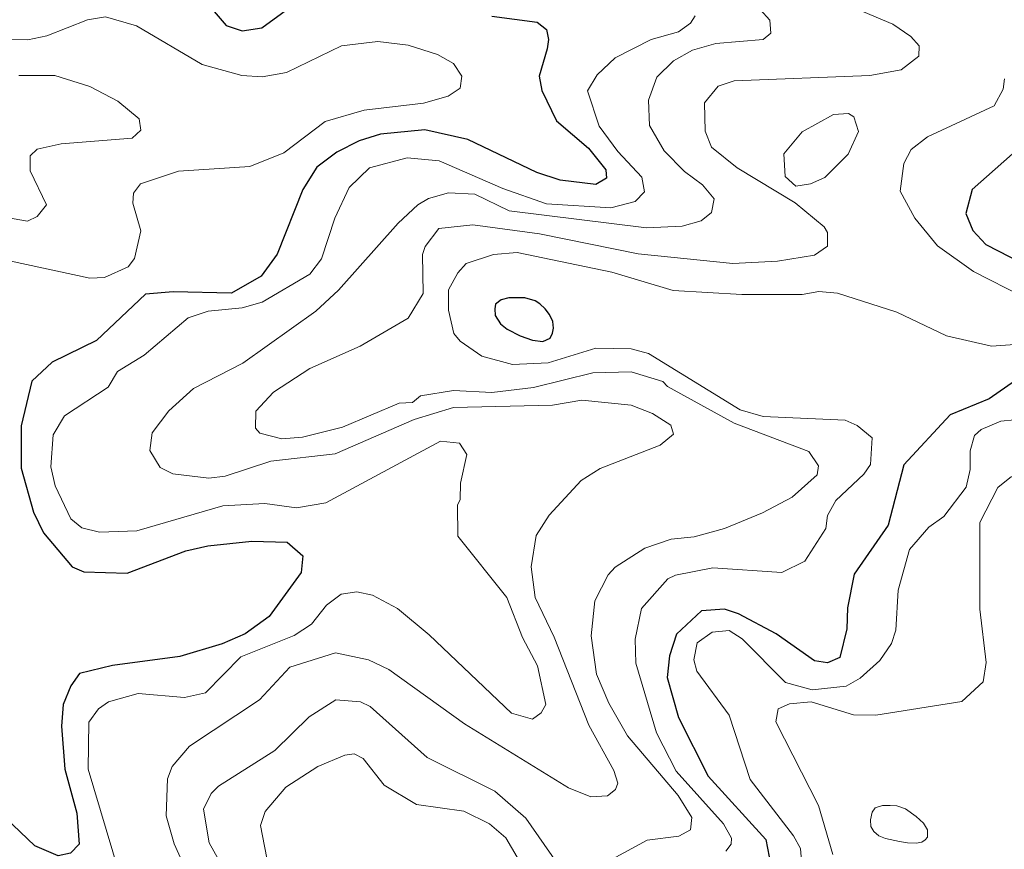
# Model space of a CAD drawing. Extents: x 673.6 to 698.9, y 7012 to 7040.1.
# Drawn here: x 687.062 to 688.151, y 7017.556 to 7018.474 of the extents above; entities that cross this region are included whole.
import ezdxf

# ---------------------------------------------------------------- set-up
doc = ezdxf.new("R2010")
doc.units = 0
doc.header["$LTSCALE"] = 0.032
doc.layers.add('1', color=7, linetype='Continuous', lineweight=25)
doc.layers.add('2', color=7, linetype='Continuous', lineweight=13)

msp = doc.modelspace()

# ---------------------------------------------------------------- linework, layer by layer
at = {"layer": '1'}
for points in [[(687.264, 7018.4989), (687.2906, 7018.4675), (687.3082, 7018.4617), (687.3302, 7018.4649), (687.3993, 7018.5159)], [(687.5844, 7018.4776), (687.6347, 7018.4712), (687.6448, 7018.4631), (687.6471, 7018.452), (687.6456, 7018.4416), (687.6368, 7018.4113), (687.6396, 7018.3957), (687.6558, 7018.362), (687.6915, 7018.3318), (687.7106, 7018.3077), (687.7111, 7018.2986), (687.6996, 7018.2914), (687.6602, 7018.2962), (687.6343, 7018.3048), (687.5579, 7018.3414), (687.5102, 7018.3521), (687.4613, 7018.3473), (687.4379, 7018.3398), (687.4129, 7018.3272), (687.3908, 7018.3107), (687.3753, 7018.286), (687.3469, 7018.2145), (687.3294, 7018.1903), (687.2967, 7018.1712), (687.2321, 7018.1729), (687.2013, 7018.1704), (687.1473, 7018.119), (687.0981, 7018.0951), (687.0759, 7018.0739), (687.064, 7018.0247), (687.0639, 7017.9778), (687.0776, 7017.929), (687.0888, 7017.9064), (687.1203, 7017.8688), (687.1334, 7017.8632), (687.1812, 7017.8616), (687.246, 7017.8863), (687.2703, 7017.8919), (687.3189, 7017.8969), (687.3581, 7017.8959), (687.3753, 7017.8808), (687.3737, 7017.8625), (687.3381, 7017.8136), (687.3117, 7017.7944), (687.2864, 7017.7833)], [(688.176, 7018.3394), (688.1157, 7018.2862), (688.1088, 7018.2593), (688.1165, 7018.2407), (688.1306, 7018.2251), (688.2476, 7018.1651)], [(688.2424, 7018.1298), (688.1343, 7018.0545), (688.0913, 7018.0367), (688.0401, 7017.9815), (688.0228, 7017.9146), (687.9853, 7017.8607), (687.9778, 7017.8233), (687.9769, 7017.7999), (687.9692, 7017.7685), (687.9556, 7017.7623), (687.9412, 7017.7646), (687.8989, 7017.7946), (687.8572, 7017.8168), (687.8417, 7017.822), (687.8164, 7017.8201), (687.7888, 7017.7941), (687.7809, 7017.7701), (687.7782, 7017.7461), (687.7908, 7017.702), (687.8236, 7017.637), (687.8874, 7017.567), (687.8931, 7017.5384), (687.8847, 7017.53), (687.8048, 7017.4944)], [(687.2864, 7017.7833), (687.2394, 7017.7696), (687.1651, 7017.7596), (687.1285, 7017.7507), (687.1189, 7017.7371), (687.1102, 7017.7165)], [(687.1102, 7017.7165), (687.1084, 7017.6924), (687.1124, 7017.6448), (687.1256, 7017.5961), (687.128, 7017.5619), (687.1184, 7017.552), (687.1048, 7017.5491), (687.0789, 7017.56), (687.0303, 7017.606)]]:
    msp.add_lwpolyline(points, dxfattribs=at)
msp.add_lwpolyline([(687.6033, 7018.1662), (687.5947, 7018.164), (687.5886, 7018.1593), (687.5879, 7018.1539), (687.5881, 7018.1468), (687.5942, 7018.1375), (687.6013, 7018.1314), (687.6158, 7018.1243), (687.6295, 7018.1194), (687.6407, 7018.118), (687.6491, 7018.1216), (687.6517, 7018.127), (687.6527, 7018.1326), (687.652, 7018.14), (687.6483, 7018.1476), (687.6434, 7018.1539), (687.6375, 7018.1596), (687.6324, 7018.163), (687.6211, 7018.1662), (687.6111, 7018.1662)], close=True, dxfattribs=at)
at = {"layer": '2'}
for points in [[(687.8811, 7018.485), (687.8919, 7018.4733), (687.8929, 7018.4589), (687.8845, 7018.4518), (687.832, 7018.4474), (687.8062, 7018.4401), (687.7853, 7018.4283), (687.7671, 7018.4101), (687.7576, 7018.385), (687.7588, 7018.3568), (687.7751, 7018.3289), (687.7974, 7018.3059), (687.8175, 7018.2913), (687.8305, 7018.2756), (687.8275, 7018.2605), (687.8161, 7018.2512), (687.7948, 7018.2454), (687.7556, 7018.2437), (687.6038, 7018.2623), (687.5655, 7018.2807), (687.5366, 7018.2823), (687.5143, 7018.276), (687.5026, 7018.2691), (687.4807, 7018.2487), (687.4149, 7018.1747), (687.3899, 7018.1514), (687.3091, 7018.0938), (687.2546, 7018.066), (687.2273, 7018.0412), (687.2088, 7018.0168), (687.2063, 7017.9974), (687.2176, 7017.9785), (687.2318, 7017.9715), (687.2714, 7017.9667), (687.2897, 7017.9691), (687.3399, 7017.9856), (687.4113, 7017.9938)], [(686.9996, 7018.2182), (687.1399, 7018.1878), (687.156, 7018.1887), (687.1824, 7018.2004), (687.1894, 7018.2096), (687.1962, 7018.2403), (687.1874, 7018.2709), (687.188, 7018.2819), (687.1958, 7018.2923), (687.2378, 7018.3062), (687.317, 7018.3113), (687.3545, 7018.3265), (687.4001, 7018.3611), (687.4432, 7018.3736), (687.509, 7018.3815), (687.536, 7018.3892), (687.5493, 7018.398), (687.5512, 7018.4113), (687.5419, 7018.4254), (687.5243, 7018.4354), (687.4921, 7018.4458), (687.4584, 7018.4499), (687.4183, 7018.445), (687.3572, 7018.4153), (687.3306, 7018.4106), (687.3078, 7018.4122), (687.264, 7018.4243), (687.1914, 7018.4671), (687.1573, 7018.477), (687.1374, 7018.4738), (687.0923, 7018.456), (687.0714, 7018.4516), (686.9625, 7018.4523)], [(687.8094, 7018.4781), (687.8042, 7018.4699), (687.7909, 7018.4606), (687.7606, 7018.452), (687.7208, 7018.4318), (687.701, 7018.4129), (687.6902, 7018.3953), (687.7032, 7018.356), (687.7238, 7018.328), (687.7503, 7018.2998), (687.7534, 7018.2834), (687.7429, 7018.2729), (687.7161, 7018.2658), (687.6449, 7018.2702), (687.5967, 7018.2871), (687.5263, 7018.3177), (687.4909, 7018.321), (687.4492, 7018.31), (687.4265, 7018.2881), (687.411, 7018.2542), (687.396, 7018.2093), (687.3831, 7018.1923), (687.3304, 7018.1613), (687.3085, 7018.155), (687.2707, 7018.1514), (687.2486, 7018.144), (687.2001, 7018.1029), (687.1706, 7018.0846), (687.16, 7018.0672), (687.1118, 7018.0357)], [(687.9953, 7018.4827), (688.0279, 7018.4688), (688.0478, 7018.4553), (688.057, 7018.4448), (688.0567, 7018.4334), (688.0372, 7018.4184), (688.0024, 7018.4122), (687.8525, 7018.4064), (687.8347, 7018.4004), (687.8195, 7018.382), (687.8205, 7018.3507), (687.8272, 7018.3327), (687.8556, 7018.3101), (687.92, 7018.2712), (687.9519, 7018.2447), (687.9556, 7018.2384), (687.9555, 7018.2235), (687.9414, 7018.2133), (687.9005, 7018.2067), (687.851, 7018.2043), (687.7462, 7018.215), (687.6372, 7018.2371), (687.5635, 7018.2468), (687.5258, 7018.243), (687.5106, 7018.2228), (687.5078, 7018.2141), (687.5085, 7018.1711), (687.492, 7018.1437), (687.439, 7018.1128), (687.3831, 7018.0879), (687.3431, 7018.0617), (687.3236, 7018.0408), (687.3229, 7018.0222), (687.3278, 7018.0165), (687.3521, 7018.0104), (687.3751, 7018.0119), (687.4194, 7018.023), (687.482, 7018.0496), (687.4968, 7018.0506), (687.5054, 7018.0579), (687.542, 7018.0637), (687.5846, 7018.0613)], [(687.0612, 7018.4121), (687.101, 7018.4121), (687.1398, 7018.4001), (687.171, 7018.3837), (687.1945, 7018.3643), (687.1963, 7018.3517), (687.1868, 7018.3429), (687.1083, 7018.3366), (687.0815, 7018.3308), (687.0737, 7018.3231), (687.0738, 7018.3065), (687.0918, 7018.2689), (687.0815, 7018.2562), (687.0711, 7018.2511), (687.0415, 7018.2561)], [(688.1515, 7018.4084), (688.1501, 7018.3969), (688.1401, 7018.3784), (688.0664, 7018.3443), (688.0481, 7018.3303), (688.0402, 7018.3148), (688.0362, 7018.2843), (688.0521, 7018.2542), (688.0775, 7018.2237), (688.117, 7018.1953), (688.1722, 7018.1674)], [(688.173, 7018.1154), (688.137, 7018.1127), (688.0874, 7018.1242), (688.0325, 7018.1502), (687.9668, 7018.1714), (687.9459, 7018.1731), (687.9277, 7018.1698), (687.8611, 7018.1698), (687.7851, 7018.1743), (687.717, 7018.1944), (687.6125, 7018.2164), (687.5862, 7018.2141), (687.5562, 7018.2041), (687.5467, 7018.1938), (687.5366, 7018.175)], [(687.5366, 7018.175), (687.5367, 7018.1526), (687.5425, 7018.1269), (687.5495, 7018.1181), (687.5735, 7018.1016), (687.6072, 7018.0925)], [(687.6072, 7018.0925), (687.6466, 7018.0942), (687.6996, 7018.1106), (687.7384, 7018.1098), (687.7578, 7018.1046), (687.859, 7018.0423), (687.8847, 7018.0348), (687.9753, 7018.0308), (687.9886, 7018.0249), (688.0049, 7018.0115), (688.0033, 7017.9819), (687.996, 7017.9711), (687.965, 7017.9421), (687.9558, 7017.9255), (687.954, 7017.9112), (687.9307, 7017.8748), (687.905, 7017.8625), (687.8289, 7017.8674), (687.7876, 7017.8595), (687.7792, 7017.8553), (687.7498, 7017.8226), (687.7428, 7017.7888), (687.7437, 7017.7622), (687.7666, 7017.6852), (687.7884, 7017.6428), (687.8408, 7017.5844), (687.8494, 7017.5686), (687.8493, 7017.562), (687.8434, 7017.5542)], [(687.5846, 7018.0613), (687.6306, 7018.0671), (687.696, 7018.0834), (687.7384, 7018.0844), (687.7737, 7018.0735), (687.7787, 7018.0681)], [(687.7787, 7018.0681), (687.8524, 7018.0274), (687.935, 7017.9962), (687.9457, 7017.9802), (687.9441, 7017.9704), (687.9167, 7017.9458), (687.8837, 7017.9283), (687.8418, 7017.9112), (687.8081, 7017.9019), (687.7828, 7017.8992), (687.7535, 7017.8894), (687.7209, 7017.8684), (687.7132, 7017.8599), (687.6984, 7017.8312), (687.6943, 7017.7925), (687.7001, 7017.7498), (687.7139, 7017.7179), (687.7343, 7017.6819), (687.7904, 7017.6158), (687.8058, 7017.5915), (687.8042, 7017.5778), (687.7912, 7017.5707), (687.7564, 7017.5664), (687.6956, 7017.5335)], [(687.4113, 7017.9938), (687.4984, 7018.0315), (687.5422, 7018.0449), (687.6516, 7018.0474), (687.6841, 7018.053), (687.7384, 7018.0473)], [(687.7384, 7018.0473), (687.7621, 7018.0381), (687.7824, 7018.0255), (687.7855, 7018.0153), (687.7706, 7018.0033), (687.7041, 7017.9774), (687.6834, 7017.9643), (687.6477, 7017.9259), (687.6336, 7017.9034), (687.6278, 7017.8686), (687.6322, 7017.8349), (687.6535, 7017.791), (687.6917, 7017.6934), (687.7192, 7017.6432), (687.7238, 7017.6292), (687.7211, 7017.6222), (687.7124, 7017.6152), (687.6938, 7017.6143), (687.6693, 7017.6243), (687.5543, 7017.6949), (687.4706, 7017.7551), (687.448, 7017.7658), (687.4116, 7017.7735), (687.3611, 7017.7575), (687.3275, 7017.7216), (687.25, 7017.6704), (687.2311, 7017.6478), (687.2259, 7017.634), (687.2243, 7017.5932), (687.233, 7017.5624), (687.2486, 7017.5278)], [(687.1118, 7018.0357), (687.0994, 7018.0148), (687.0969, 7017.9793), (687.1014, 7017.9581), (687.1187, 7017.9218), (687.1312, 7017.9118)], [(688.1927, 7018.0342), (688.1472, 7018.0298), (688.1256, 7018.0205), (688.1183, 7018.0141), (688.1135, 7017.9971), (688.1134, 7017.9762), (688.1091, 7017.9569), (688.0843, 7017.9245), (688.0676, 7017.9127), (688.0463, 7017.8879), (688.0337, 7017.843), (688.0312, 7017.7987), (688.0264, 7017.784), (688.0137, 7017.7652), (687.9918, 7017.7456), (687.9762, 7017.7367), (687.9387, 7017.7326), (687.9092, 7017.7406), (687.8614, 7017.789), (687.847, 7017.7981), (687.8281, 7017.7965), (687.8115, 7017.7847), (687.8077, 7017.7657), (687.8111, 7017.7533), (687.8471, 7017.7046), (687.8701, 7017.6334), (687.9182, 7017.5712), (687.9258, 7017.5571), (687.9276, 7017.534)], [(687.1312, 7017.9118), (687.1505, 7017.9071), (687.1918, 7017.9085), (687.2868, 7017.9363), (687.3335, 7017.9387), (687.3684, 7017.9339), (687.401, 7017.9395), (687.5276, 7018.0077), (687.5487, 7018.0053), (687.5568, 7017.993), (687.5497, 7017.9612), (687.5496, 7017.9432), (687.5463, 7017.9367), (687.5468, 7017.9027), (687.6012, 7017.8348), (687.6184, 7017.7905), (687.635, 7017.7591), (687.6441, 7017.7164), (687.6389, 7017.707), (687.6294, 7017.7), (687.6061, 7017.7068), (687.5151, 7017.7933), (687.4801, 7017.8227), (687.4526, 7017.8373), (687.4353, 7017.8409), (687.418, 7017.8386), (687.4017, 7017.8262), (687.385, 7017.8053), (687.3659, 7017.7928), (687.3067, 7017.769), (687.2677, 7017.7293), (687.2444, 7017.7243), (687.1934, 7017.7285), (687.1604, 7017.7192), (687.1496, 7017.7114), (687.1387, 7017.6968), (687.138, 7017.6447), (687.1717, 7017.5324)], [(687.9614, 7017.5506), (687.9456, 7017.6046), (687.8985, 7017.6973), (687.9011, 7017.7115), (687.9137, 7017.7171), (687.9375, 7017.7194), (687.9845, 7017.7048), (688.009, 7017.7046), (688.1041, 7017.7198), (688.128, 7017.7413), (688.1313, 7017.7628), (688.1241, 7017.8217), (688.1241, 7017.9178), (688.1441, 7017.9564), (688.1591, 7017.9684)], [(687.6567, 7017.5409), (687.622, 7017.5905), (687.5876, 7017.6204), (687.5128, 7017.6579), (687.45, 7017.714), (687.4392, 7017.7194), (687.4118, 7017.7216), (687.3826, 7017.7026), (687.3444, 7017.6655), (687.2823, 7017.6262), (687.2739, 7017.6178), (687.2657, 7017.6006), (687.2719, 7017.5635), (687.2906, 7017.5298)], [(687.6274, 7017.5217), (687.5998, 7017.569), (687.5818, 7017.5842), (687.5533, 7017.5984), (687.5011, 7017.6058), (687.4655, 7017.6272), (687.4421, 7017.6566), (687.4323, 7017.6617), (687.4217, 7017.6602), (687.3922, 7017.6479), (687.3566, 7017.6249), (687.3339, 7017.5982), (687.3287, 7017.5825), (687.3378, 7017.535)]]:
    msp.add_lwpolyline(points, dxfattribs=at)
for points in [[(687.9785, 7018.3252), (687.99, 7018.3502), (687.9849, 7018.3663), (687.9789, 7018.37), (687.9624, 7018.3691), (687.9276, 7018.3498), (687.9072, 7018.3255), (687.909, 7018.3003), (687.9207, 7018.2897), (687.937, 7018.2922), (687.9529, 7018.2992)], [(688.0033, 7017.5888), (688.0037, 7017.5813), (688.0068, 7017.5759), (688.0124, 7017.5711), (688.0199, 7017.568), (688.0353, 7017.5649), (688.0441, 7017.5634), (688.0539, 7017.563), (688.0601, 7017.5642), (688.0636, 7017.5667), (688.0661, 7017.5698), (688.0663, 7017.5723), (688.0661, 7017.5778), (688.0618, 7017.5853), (688.0538, 7017.5925), (688.0418, 7017.6009), (688.0324, 7017.6044), (688.0249, 7017.6048), (688.0166, 7017.6048), (688.0085, 7017.6021), (688.0049, 7017.5973)]]:
    msp.add_lwpolyline(points, close=True, dxfattribs=at)

doc.saveas('drawing.dxf')
